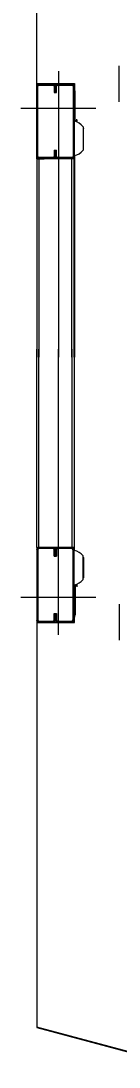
# Model space of a CAD drawing. Extents: x -264205 to -263659, y -1242401 to -1241986.
# Drawn here: x -263795.805 to -263795.68, y -1242165.289 to -1242163.96 of the extents above; entities that cross this region are included whole.
import ezdxf

# ---------------------------------------------------------------- set-up
doc = ezdxf.new("R2010")
doc.units = 0
doc.layers.add('SITUACIA_DSP_2D', color=7, linetype='Continuous')

msp = doc.modelspace()

# ---------------------------------------------------------------- linework, layer by layer
at = {"layer": 'SITUACIA_DSP_2D'}
for p, q in [((-263795.7849, -1242164.0398), (-263795.7849, -1242163.5256)), ((-263795.6804, -1242164.0632), (-263795.6804, -1242164.0173)), ((-263795.7574, -1242164.0241), (-263795.7574, -1242164.3873)), ((-263795.7849, -1242164.0431), (-263795.7849, -1242164.0398)), ((-263795.7849, -1242164.0398), (-263795.7369, -1242164.0398)), ((-263795.7849, -1242164.0431), (-263795.7835, -1242164.0431)), ((-263795.7849, -1242164.1324), (-263795.7849, -1242164.0431)), ((-263795.7835, -1242164.1324), (-263795.7835, -1242164.0431)), ((-263795.7821, -1242164.0417), (-263795.7821, -1242164.0403)), ((-263795.7821, -1242164.0403), (-263795.764, -1242164.0403)), ((-263795.7821, -1242164.0417), (-263795.764, -1242164.0417)), ((-263795.764, -1242164.0403), (-263795.764, -1242164.0417)), ((-263795.7626, -1242164.0431), (-263795.7612, -1242164.0431)), ((-263795.7626, -1242164.0431), (-263795.7626, -1242164.0512)), ((-263795.7612, -1242164.0431), (-263795.7597, -1242164.0431)), ((-263795.7612, -1242164.0431), (-263795.7612, -1242164.0512)), ((-263795.7612, -1242164.0512), (-263795.7612, -1242164.0431)), ((-263795.7597, -1242164.0512), (-263795.7597, -1242164.0431)), ((-263795.7583, -1242164.0417), (-263795.7583, -1242164.0403)), ((-263795.7583, -1242164.0403), (-263795.7403, -1242164.0403)), ((-263795.7583, -1242164.0417), (-263795.7403, -1242164.0417)), ((-263795.7403, -1242164.0403), (-263795.7403, -1242164.0417)), ((-263795.7388, -1242164.0431), (-263795.7374, -1242164.0431)), ((-263795.7388, -1242164.0431), (-263795.7388, -1242164.1324)), ((-263795.7374, -1242164.0431), (-263795.7374, -1242164.1324)), ((-263795.7374, -1242164.0474), (-263795.736, -1242164.0474)), ((-263795.7369, -1242164.0398), (-263795.7369, -1242164.0474)), ((-263795.7626, -1242164.0512), (-263795.7612, -1242164.0512)), ((-263795.7612, -1242164.0512), (-263795.7597, -1242164.0512)), ((-263795.7374, -1242164.0493), (-263795.736, -1242164.0493)), ((-263795.736, -1242164.0881), (-263795.736, -1242164.0493)), ((-263795.7099, -1242164.0716), (-263795.8049, -1242164.0716)), ((-263795.7359, -1242164.0881), (-263795.7359, -1242164.0852)), ((-263795.7349, -1242164.0864), (-263795.7349, -1242164.0871)), ((-263795.7345, -1242164.0864), (-263795.7349, -1242164.0864)), ((-263795.7349, -1242164.0871), (-263795.7345, -1242164.0871)), ((-263795.7341, -1242164.0865), (-263795.7345, -1242164.0864)), ((-263795.7345, -1242164.0871), (-263795.7341, -1242164.0872)), ((-263795.7341, -1242164.0865), (-263795.7341, -1242164.0852)), ((-263795.7341, -1242164.0865), (-263795.7341, -1242164.0872)), ((-263795.7341, -1242164.0887), (-263795.7341, -1242164.0872)), ((-263795.726, -1242164.0947), (-263795.726, -1242164.1245)), ((-263795.726, -1242164.0959), (-263795.7258, -1242164.0962)), ((-263795.7258, -1242164.0962), (-263795.7257, -1242164.0968)), ((-263795.7257, -1242164.1214), (-263795.7257, -1242164.0968)), ((-263795.7253, -1242164.0975), (-263795.7257, -1242164.0974)), ((-263795.7246, -1242164.0977), (-263795.7253, -1242164.0975)), ((-263795.7626, -1242164.1243), (-263795.7597, -1242164.1243)), ((-263795.7626, -1242164.1243), (-263795.7626, -1242164.1324)), ((-263795.7612, -1242164.1243), (-263795.7612, -1242164.1324)), ((-263795.7612, -1242164.1324), (-263795.7612, -1242164.1243)), ((-263795.7597, -1242164.1324), (-263795.7597, -1242164.1243)), ((-263795.7258, -1242164.123), (-263795.726, -1242164.1234)), ((-263795.7257, -1242164.1224), (-263795.7258, -1242164.123)), ((-263795.7257, -1242164.1224), (-263795.7257, -1242164.1214)), ((-263795.7835, -1242164.1324), (-263795.7849, -1242164.1324)), ((-263795.7849, -1242164.1353), (-263795.7849, -1242164.1324)), ((-263795.7849, -1242164.1353), (-263795.7849, -1242164.3873)), ((-263795.7849, -1242164.1353), (-263795.7821, -1242164.1353)), ((-263795.7821, -1242164.1353), (-263795.7821, -1242164.1338)), ((-263795.764, -1242164.1338), (-263795.7821, -1242164.1338)), ((-263795.7821, -1242164.1353), (-263795.7821, -1242164.3873)), ((-263795.7821, -1242164.1353), (-263795.7754, -1242164.1353)), ((-263795.764, -1242164.1353), (-263795.7821, -1242164.1353)), ((-263795.7403, -1242164.1353), (-263795.7697, -1242164.1353)), ((-263795.764, -1242164.1338), (-263795.764, -1242164.1353)), ((-263795.7612, -1242164.1324), (-263795.7626, -1242164.1324)), ((-263795.7597, -1242164.1324), (-263795.7612, -1242164.1324)), ((-263795.7583, -1242164.1353), (-263795.7583, -1242164.1338)), ((-263795.7403, -1242164.1338), (-263795.7583, -1242164.1338)), ((-263795.7403, -1242164.1353), (-263795.7583, -1242164.1353)), ((-263795.7403, -1242164.1338), (-263795.7403, -1242164.1353)), ((-263795.7403, -1242164.3873), (-263795.7403, -1242164.1353)), ((-263795.7374, -1242164.1353), (-263795.7403, -1242164.1353)), ((-263795.7374, -1242164.1324), (-263795.7388, -1242164.1324)), ((-263795.7374, -1242164.3873), (-263795.7374, -1242164.1353)), ((-263795.7369, -1242164.1314), (-263795.7369, -1242164.3873)), ((-263795.7849, -1242164.6293), (-263795.7849, -1242164.3773)), ((-263795.7821, -1242164.6293), (-263795.7821, -1242164.3773)), ((-263795.7574, -1242164.7404), (-263795.7574, -1242164.3773)), ((-263795.7403, -1242164.3773), (-263795.7403, -1242164.6293)), ((-263795.7374, -1242164.3773), (-263795.7374, -1242164.6293)), ((-263795.7369, -1242164.6332), (-263795.7369, -1242164.3773)), ((-263795.7849, -1242164.6293), (-263795.7821, -1242164.6293)), ((-263795.7849, -1242164.6293), (-263795.7849, -1242164.6321)), ((-263795.7835, -1242164.6321), (-263795.7849, -1242164.6321)), ((-263795.7849, -1242164.6321), (-263795.7849, -1242164.7214)), ((-263795.7835, -1242164.6321), (-263795.7835, -1242164.7214)), ((-263795.7821, -1242164.6293), (-263795.7754, -1242164.6293)), ((-263795.7821, -1242164.6293), (-263795.7821, -1242164.6307)), ((-263795.764, -1242164.6293), (-263795.7821, -1242164.6293)), ((-263795.764, -1242164.6307), (-263795.7821, -1242164.6307)), ((-263795.7403, -1242164.6293), (-263795.7697, -1242164.6293)), ((-263795.764, -1242164.6307), (-263795.764, -1242164.6293)), ((-263795.7612, -1242164.6321), (-263795.7626, -1242164.6321)), ((-263795.7626, -1242164.6402), (-263795.7626, -1242164.6321)), ((-263795.7612, -1242164.6402), (-263795.7612, -1242164.6321)), ((-263795.7597, -1242164.6321), (-263795.7612, -1242164.6321)), ((-263795.7612, -1242164.6321), (-263795.7612, -1242164.6402)), ((-263795.7597, -1242164.6321), (-263795.7597, -1242164.6402)), ((-263795.7583, -1242164.6293), (-263795.7583, -1242164.6307)), ((-263795.7403, -1242164.6293), (-263795.7583, -1242164.6293)), ((-263795.7403, -1242164.6307), (-263795.7583, -1242164.6307)), ((-263795.7374, -1242164.6293), (-263795.7403, -1242164.6293)), ((-263795.7403, -1242164.6307), (-263795.7403, -1242164.6293)), ((-263795.7374, -1242164.6321), (-263795.7388, -1242164.6321)), ((-263795.7388, -1242164.7214), (-263795.7388, -1242164.6321)), ((-263795.7374, -1242164.7214), (-263795.7374, -1242164.6321)), ((-263795.7626, -1242164.6402), (-263795.7597, -1242164.6402)), ((-263795.726, -1242164.6698), (-263795.726, -1242164.64)), ((-263795.7258, -1242164.6415), (-263795.726, -1242164.6412)), ((-263795.7257, -1242164.6421), (-263795.7258, -1242164.6415)), ((-263795.7257, -1242164.6421), (-263795.7257, -1242164.6431)), ((-263795.7257, -1242164.6431), (-263795.7257, -1242164.6677)), ((-263795.726, -1242164.6687), (-263795.7258, -1242164.6683)), ((-263795.7258, -1242164.6683), (-263795.7257, -1242164.6677)), ((-263795.7253, -1242164.6671), (-263795.7257, -1242164.6672)), ((-263795.7246, -1242164.6668), (-263795.7253, -1242164.6671)), ((-263795.736, -1242164.6764), (-263795.736, -1242164.7152)), ((-263795.7359, -1242164.6764), (-263795.7359, -1242164.6794)), ((-263795.7349, -1242164.6781), (-263795.7349, -1242164.6774)), ((-263795.7349, -1242164.6774), (-263795.7345, -1242164.6774)), ((-263795.7345, -1242164.6781), (-263795.7349, -1242164.6781)), ((-263795.7345, -1242164.6774), (-263795.7341, -1242164.6774)), ((-263795.7341, -1242164.6781), (-263795.7345, -1242164.6781)), ((-263795.7341, -1242164.6758), (-263795.7341, -1242164.6774)), ((-263795.7341, -1242164.6781), (-263795.7341, -1242164.6774)), ((-263795.7341, -1242164.6781), (-263795.7341, -1242164.6793)), ((-263795.7099, -1242164.6929), (-263795.8049, -1242164.6929)), ((-263795.7626, -1242164.7133), (-263795.7612, -1242164.7133)), ((-263795.7626, -1242164.7214), (-263795.7626, -1242164.7133)), ((-263795.7612, -1242164.7133), (-263795.7597, -1242164.7133)), ((-263795.7612, -1242164.7214), (-263795.7612, -1242164.7133)), ((-263795.7612, -1242164.7133), (-263795.7612, -1242164.7214)), ((-263795.7597, -1242164.7133), (-263795.7597, -1242164.7214)), ((-263795.6804, -1242164.7013), (-263795.6804, -1242164.7472)), ((-263795.7849, -1242164.7214), (-263795.7835, -1242164.7214)), ((-263795.7849, -1242164.7214), (-263795.7849, -1242164.7247)), ((-263795.7849, -1242164.7247), (-263795.7849, -1242165.2389)), ((-263795.7849, -1242164.7247), (-263795.7369, -1242164.7247)), ((-263795.7821, -1242164.7228), (-263795.7821, -1242164.7243)), ((-263795.7821, -1242164.7228), (-263795.764, -1242164.7228)), ((-263795.7821, -1242164.7243), (-263795.764, -1242164.7243)), ((-263795.764, -1242164.7243), (-263795.764, -1242164.7228)), ((-263795.7626, -1242164.7214), (-263795.7612, -1242164.7214)), ((-263795.7612, -1242164.7214), (-263795.7597, -1242164.7214)), ((-263795.7583, -1242164.7228), (-263795.7583, -1242164.7243)), ((-263795.7583, -1242164.7228), (-263795.7403, -1242164.7228)), ((-263795.7583, -1242164.7243), (-263795.7403, -1242164.7243)), ((-263795.7403, -1242164.7243), (-263795.7403, -1242164.7228)), ((-263795.7388, -1242164.7214), (-263795.7374, -1242164.7214)), ((-263795.7374, -1242164.7152), (-263795.736, -1242164.7152)), ((-263795.7374, -1242164.7171), (-263795.736, -1242164.7171)), ((-263795.7369, -1242164.7247), (-263795.7369, -1242164.7171)), ((-263795.5962, -1242165.2894), (-263795.7849, -1242165.2389)), ((-263795.7849, -1242165.2389), (-263795.7849, -1242165.2392)), ((-263795.7849, -1242165.2392), (-263795.6555, -1242165.2738))]:
    msp.add_line(p, q, dxfattribs=at)
for centre, radius, start, end in [((-263795.7821, -1242164.0431), 0.00285, 90, 180), ((-263795.7821, -1242164.0431), 0.00143, 90, 180), ((-263795.764, -1242164.0431), 0.00285, 0, 90), ((-263795.764, -1242164.0431), 0.00143, 0, 90), ((-263795.7583, -1242164.0431), 0.00285, 90, 180), ((-263795.7583, -1242164.0431), 0.00143, 90, 180), ((-263795.7403, -1242164.0431), 0.00285, 0, 90), ((-263795.7403, -1242164.0431), 0.00142, 0, 90), ((-263795.7409, -1242164.1064), 0.019, 38.1288, 79.2441), ((-263795.7359, -1242164.0852), 0.000095, 90, 180), ((-263795.7409, -1242164.1128), 0.019, 280.7559, 321.8712), ((-263795.7821, -1242164.1324), 0.00285, 180, 270), ((-263795.7821, -1242164.1324), 0.00143, 180, 270), ((-263795.764, -1242164.1324), 0.00143, 270, 0), ((-263795.764, -1242164.1324), 0.00285, 270, 0), ((-263795.7583, -1242164.1324), 0.00285, 180, 270), ((-263795.7583, -1242164.1324), 0.00143, 180, 270), ((-263795.7403, -1242164.1324), 0.00142, 270, 0), ((-263795.7403, -1242164.1324), 0.00285, 270, 0), ((-263795.7821, -1242164.6321), 0.00285, 90, 180), ((-263795.7821, -1242164.6321), 0.00143, 90, 180), ((-263795.764, -1242164.6321), 0.00285, 0, 90), ((-263795.764, -1242164.6321), 0.00143, 0, 90), ((-263795.7583, -1242164.6321), 0.00285, 90, 180), ((-263795.7583, -1242164.6321), 0.00143, 90, 180), ((-263795.7403, -1242164.6321), 0.00285, 0, 90), ((-263795.7403, -1242164.6321), 0.00142, 0, 90), ((-263795.7409, -1242164.6517), 0.019, 38.1288, 79.2441), ((-263795.7409, -1242164.6581), 0.019, 280.7559, 321.8712), ((-263795.7359, -1242164.6793), 0.000095, 180, 270), ((-263795.7821, -1242164.7214), 0.00285, 180, 270), ((-263795.7821, -1242164.7214), 0.00143, 180, 270), ((-263795.764, -1242164.7214), 0.00285, 270, 0), ((-263795.764, -1242164.7214), 0.00143, 270, 0), ((-263795.7583, -1242164.7214), 0.00285, 180, 270), ((-263795.7583, -1242164.7214), 0.00143, 180, 270), ((-263795.7403, -1242164.7214), 0.00142, 270, 0), ((-263795.7403, -1242164.7214), 0.00285, 270, 0)]:
    msp.add_arc(centre, radius, start, end, dxfattribs=at)

doc.saveas('drawing.dxf')
